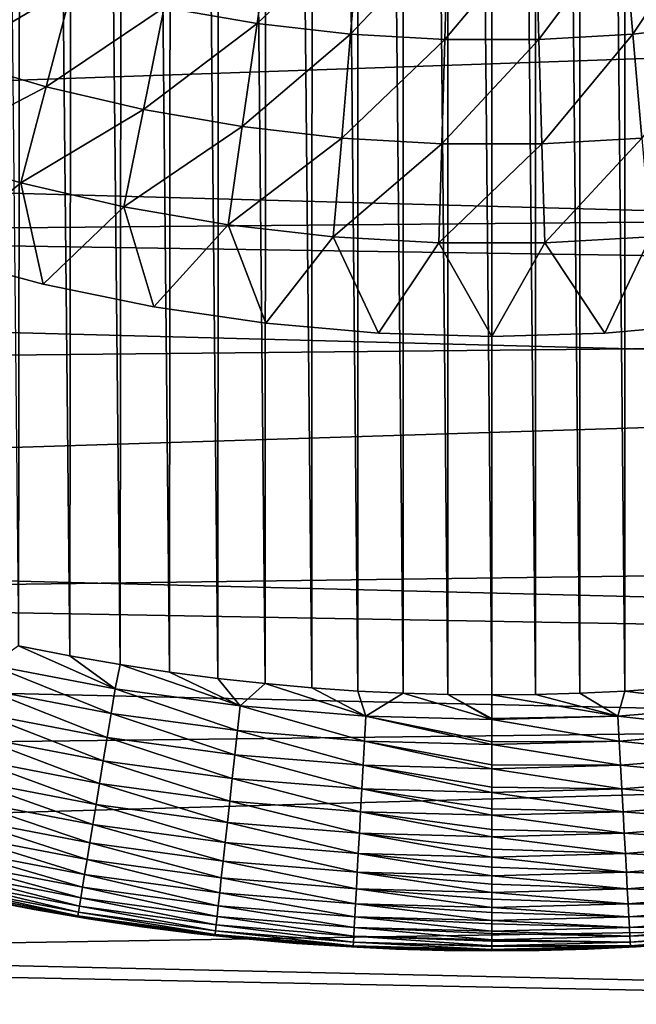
# Model space of a CAD drawing. Header units: millimetres. Extents: x -161 to 161, y -94 to 1149.
# Tile 628 of 656: x 147.88 to 149.08, y -62.65 to -60.73. Entities that reach past the tile are written whole.
import ezdxf

# ---------------------------------------------------------------- set-up
doc = ezdxf.new("R2010")
doc.units = ezdxf.units.MM
doc.header["$LTSCALE"] = 81.481481
for name, color, linetype in [('381', 7, 'CONTINUOUS'), ('383', 7, 'CONTINUOUS'), ('387', 7, 'CONTINUOUS'), ('388', 7, 'CONTINUOUS'), ('389', 7, 'CONTINUOUS'), ('390', 7, 'CONTINUOUS'), ('391', 7, 'CONTINUOUS'), ('393', 7, 'CONTINUOUS'), ('395', 7, 'CONTINUOUS')]:
    doc.layers.add(name, color=color, linetype=linetype)

msp = doc.modelspace()

# ---------------------------------------------------------------- linework, layer by layer
at = {"layer": '381', "color": 7, "linetype": 'CONTINUOUS', "true_color": 0xaaaaaa}
for points in [[(160.3087, -61.0268, -22.0267), (142.0859, -60.4655, -22.1081), (160.3087, -60.4047, -22.1161), (160.3087, -61.0268, -22.0267)], [(142.0355, -61.1901, -22.0002), (142.0859, -60.4655, -22.1081), (160.3087, -61.0268, -22.0267), (142.0355, -61.1901, -22.0002)], [(160.3087, -61.6686, -21.9155), (142.0355, -61.1901, -22.0002), (160.3087, -61.0268, -22.0267), (160.3087, -61.6686, -21.9155)], [(141.974, -61.9124, -21.8682), (142.0355, -61.1901, -22.0002), (160.3087, -61.6686, -21.9155), (141.974, -61.9124, -21.8682)], [(160.3087, -62.3328, -21.7799), (141.974, -61.9124, -21.8682), (160.3087, -61.6686, -21.9155), (160.3087, -62.3328, -21.7799)], [(141.9013, -62.6307, -21.7123), (141.974, -61.9124, -21.8682), (160.3087, -62.3328, -21.7799), (141.9013, -62.6307, -21.7123)], [(160.3087, -63.0188, -21.6174), (141.9013, -62.6307, -21.7123), (160.3087, -62.3328, -21.7799), (160.3087, -63.0188, -21.6174)], [(141.8174, -63.3437, -21.5323), (141.9013, -62.6307, -21.7123), (160.3087, -63.0188, -21.6174), (141.8174, -63.3437, -21.5323)]]:
    msp.add_3dface(points, dxfattribs=at)
at = {"layer": '383', "color": 7, "linetype": 'CONTINUOUS', "true_color": 0xaaaaaa}
for points in [[(141.4033, -60.3731, -20.6442), (141.3535, -61.0744, -20.5376), (156.3174, -60.5572, -20.0917), (141.4033, -60.3731, -20.6442)], [(156.3174, -60.5572, 19.9917), (156.3174, -61.301, 19.8659), (135.3, -60.727, 20.7083), (156.3174, -60.5572, 19.9917)], [(156.3174, -60.5572, -20.0917), (141.3535, -61.0744, -20.5376), (156.3174, -61.3011, -19.9659), (156.3174, -60.5572, -20.0917)], [(135.3, -60.727, 20.7083), (156.3174, -61.301, 19.8659), (135.3, -61.5126, 20.5728), (135.3, -60.727, 20.7083)], [(141.3535, -61.0744, -20.5376), (141.2927, -61.7735, -20.4073), (156.3174, -61.3011, -19.9659), (141.3535, -61.0744, -20.5376)], [(156.3174, -61.301, 19.8659), (156.3174, -62.0397, 19.7125), (135.3, -61.5126, 20.5728), (156.3174, -61.301, 19.8659)], [(156.3174, -61.3011, -19.9659), (141.2927, -61.7735, -20.4073), (156.3174, -62.0398, -19.8125), (156.3174, -61.3011, -19.9659)], [(135.3, -61.5126, 20.5728), (156.3174, -62.0397, 19.7125), (135.3, -62.2925, 20.4075), (135.3, -61.5126, 20.5728)], [(141.2927, -61.7735, -20.4073), (141.2209, -62.4687, -20.2532), (156.3174, -62.0398, -19.8125), (141.2927, -61.7735, -20.4073)], [(156.3174, -62.0397, 19.7125), (156.3174, -62.7723, 19.5316), (135.3, -62.2925, 20.4075), (156.3174, -62.0397, 19.7125)], [(156.3174, -62.0398, -19.8125), (141.2209, -62.4687, -20.2532), (156.3174, -62.7723, -19.6316), (156.3174, -62.0398, -19.8125)], [(135.3, -62.2925, 20.4075), (156.3174, -62.7723, 19.5316), (135.3, -63.0656, 20.2127), (135.3, -62.2925, 20.4075)], [(141.2209, -62.4687, -20.2532), (141.138, -63.1584, -20.0755), (156.3174, -62.7723, -19.6316), (141.2209, -62.4687, -20.2532)]]:
    msp.add_3dface(points, dxfattribs=at)
at = {"layer": '387', "color": 7, "linetype": 'CONTINUOUS', "true_color": 0xaaaaaa}
for points in [[(148.4513, -53.0635, 61.95), (148.5385, -62.0426, 61.95), (148.5404, -53.0573, 61.95), (148.4513, -53.0635, 61.95)], [(148.5385, -62.0426, 61.95), (148.6271, -62.047, 61.95), (148.5404, -53.0573, 61.95), (148.5385, -62.0426, 61.95)], [(148.5404, -53.0573, 61.95), (148.6271, -62.047, 61.95), (148.6281, -53.053, 61.95), (148.5404, -53.0573, 61.95)], [(148.6271, -62.047, 61.95), (148.7143, -62.0495, 61.95), (148.6281, -53.053, 61.95), (148.6271, -62.047, 61.95)], [(148.6281, -53.053, 61.95), (148.7143, -62.0495, 61.95), (148.7147, -53.0505, 61.95), (148.6281, -53.053, 61.95)], [(148.7143, -62.0495, 61.95), (148.8, -62.05, 61.95), (148.7147, -53.0505, 61.95), (148.7143, -62.0495, 61.95)], [(148.8, -62.05, 61.95), (148.8, -53.05, 61.95), (148.7147, -53.0505, 61.95), (148.8, -62.05, 61.95)], [(148.8857, -53.0505, 61.95), (148.8, -53.05, 61.95), (148.8853, -62.0495, 61.95), (148.8857, -53.0505, 61.95)], [(148.8853, -62.0495, 61.95), (148.8, -53.05, 61.95), (148.8, -62.05, 61.95), (148.8853, -62.0495, 61.95)], [(148.9719, -62.047, 61.95), (148.8857, -53.0505, 61.95), (148.8853, -62.0495, 61.95), (148.9719, -62.047, 61.95)], [(148.9729, -53.053, 61.95), (148.8857, -53.0505, 61.95), (148.9719, -62.047, 61.95), (148.9729, -53.053, 61.95)], [(149.0596, -62.0427, 61.95), (148.9729, -53.053, 61.95), (148.9719, -62.047, 61.95), (149.0596, -62.0427, 61.95)], [(149.0615, -53.0574, 61.95), (148.9729, -53.053, 61.95), (149.0596, -62.0427, 61.95), (149.0615, -53.0574, 61.95)], [(149.1487, -62.0365, 61.95), (149.0615, -53.0574, 61.95), (149.0596, -62.0427, 61.95), (149.1487, -62.0365, 61.95)], [(149.1515, -53.0638, 61.95), (149.0615, -53.0574, 61.95), (149.1487, -62.0365, 61.95), (149.1515, -53.0638, 61.95)], [(148.2702, -53.0812, 61.95), (148.3573, -62.0281, 61.95), (148.3613, -53.0715, 61.95), (148.2702, -53.0812, 61.95)], [(148.3573, -62.0281, 61.95), (148.4485, -62.0362, 61.95), (148.3613, -53.0715, 61.95), (148.3573, -62.0281, 61.95)], [(148.3613, -53.0715, 61.95), (148.4485, -62.0362, 61.95), (148.4513, -53.0635, 61.95), (148.3613, -53.0715, 61.95)], [(148.4485, -62.0362, 61.95), (148.5385, -62.0426, 61.95), (148.4513, -53.0635, 61.95), (148.4485, -62.0362, 61.95)], [(148.0826, -53.1076, 61.95), (148.1705, -62.0059, 61.95), (148.1774, -53.0931, 61.95), (148.0826, -53.1076, 61.95)], [(148.1705, -62.0059, 61.95), (148.2647, -62.0182, 61.95), (148.1774, -53.0931, 61.95), (148.1705, -62.0059, 61.95)], [(148.1774, -53.0931, 61.95), (148.2647, -62.0182, 61.95), (148.2702, -53.0812, 61.95), (148.1774, -53.0931, 61.95)], [(148.2647, -62.0182, 61.95), (148.3573, -62.0281, 61.95), (148.2702, -53.0812, 61.95), (148.2647, -62.0182, 61.95)], [(147.9859, -53.1243, 61.95), (148.0741, -61.991, 61.95), (148.0826, -53.1076, 61.95), (147.9859, -53.1243, 61.95)], [(148.0741, -61.991, 61.95), (148.1705, -62.0059, 61.95), (148.0826, -53.1076, 61.95), (148.0741, -61.991, 61.95)], [(147.8873, -53.1434, 61.95), (147.9759, -61.9738, 61.95), (147.9859, -53.1243, 61.95), (147.8873, -53.1434, 61.95)], [(147.9759, -61.9738, 61.95), (148.0741, -61.991, 61.95), (147.9859, -53.1243, 61.95), (147.9759, -61.9738, 61.95)], [(147.7868, -53.1653, 61.95), (147.8758, -61.9542, 61.95), (147.8873, -53.1434, 61.95), (147.7868, -53.1653, 61.95)], [(147.8758, -61.9542, 61.95), (147.9759, -61.9738, 61.95), (147.8873, -53.1434, 61.95), (147.8758, -61.9542, 61.95)]]:
    msp.add_3dface(points, dxfattribs=at)
at = {"layer": '388', "color": 7, "linetype": 'CONTINUOUS', "true_color": 0xaaaaaa}
for points in [[(149.3261, -62.5222, 22.0332), (149.082, -62.542, 61.45), (149.0633, -62.5431, 22.0274), (149.3261, -62.5222, 22.0332)], [(149.1788, -62.5356, 61.45), (149.082, -62.542, 61.45), (149.3261, -62.5222, 22.0332), (149.1788, -62.5356, 61.45)], [(149.082, -62.542, 61.45), (148.9866, -62.5465, 61.45), (149.0633, -62.5431, 22.0274), (149.082, -62.542, 61.45)], [(148.8926, -62.5491, 61.45), (148.8, -62.55, 61.45), (149.0633, -62.5431, 22.0274), (148.8926, -62.5491, 61.45)], [(149.0633, -62.5431, 22.0274), (148.8, -62.55, 61.45), (148.8, -62.55, 22.0252), (149.0633, -62.5431, 22.0274)], [(148.9866, -62.5465, 61.45), (148.8926, -62.5491, 61.45), (149.0633, -62.5431, 22.0274), (148.9866, -62.5465, 61.45)]]:
    msp.add_3dface(points, dxfattribs=at)
at = {"layer": '389', "color": 7, "linetype": 'CONTINUOUS', "true_color": 0xaaaaaa}
for points in [[(148.0123, -62.4876, 22.0424), (147.7976, -62.4485, 61.45), (147.7527, -62.4391, 22.0551), (148.0123, -62.4876, 22.0424)], [(147.9059, -62.4694, 61.45), (147.7976, -62.4485, 61.45), (148.0123, -62.4876, 22.0424), (147.9059, -62.4694, 61.45)], [(148.0123, -62.4876, 61.45), (147.9059, -62.4694, 61.45), (148.0123, -62.4876, 22.0424), (148.0123, -62.4876, 61.45)], [(148.1167, -62.5031, 61.45), (148.0123, -62.4876, 61.45), (148.2739, -62.5222, 22.0332), (148.1167, -62.5031, 61.45)], [(148.2739, -62.5222, 22.0332), (148.0123, -62.4876, 61.45), (148.0123, -62.4876, 22.0424), (148.2739, -62.5222, 22.0332)], [(148.2189, -62.5161, 61.45), (148.1167, -62.5031, 61.45), (148.2739, -62.5222, 22.0332), (148.2189, -62.5161, 61.45)], [(148.3192, -62.5268, 61.45), (148.2189, -62.5161, 61.45), (148.2739, -62.5222, 22.0332), (148.3192, -62.5268, 61.45)], [(148.5367, -62.5431, 22.0274), (148.3192, -62.5268, 61.45), (148.2739, -62.5222, 22.0332), (148.5367, -62.5431, 22.0274)], [(148.4183, -62.5354, 61.45), (148.3192, -62.5268, 61.45), (148.5367, -62.5431, 22.0274), (148.4183, -62.5354, 61.45)], [(148.5161, -62.5419, 61.45), (148.4183, -62.5354, 61.45), (148.5367, -62.5431, 22.0274), (148.5161, -62.5419, 61.45)], [(148.6123, -62.5465, 61.45), (148.5161, -62.5419, 61.45), (148.5367, -62.5431, 22.0274), (148.6123, -62.5465, 61.45)], [(148.8, -62.55, 22.0252), (148.6123, -62.5465, 61.45), (148.5367, -62.5431, 22.0274), (148.8, -62.55, 22.0252)], [(148.6123, -62.5465, 61.45), (148.8, -62.55, 22.0252), (148.707, -62.5491, 61.45), (148.6123, -62.5465, 61.45)], [(148.8, -62.55, 22.0252), (148.8, -62.55, 61.45), (148.707, -62.5491, 61.45), (148.8, -62.55, 22.0252)]]:
    msp.add_3dface(points, dxfattribs=at)
at = {"layer": '390', "color": 7, "linetype": 'CONTINUOUS', "true_color": 0xaaaaaa}
for points in [[(149.1487, -62.0365, 61.95), (149.0596, -62.0427, 61.95), (149.2918, -62.0716, 61.9477), (149.1487, -62.0365, 61.95)], [(148.8853, -62.0495, 61.95), (148.8, -62.05, 61.95), (149.0462, -62.0916, 61.9477), (148.8853, -62.0495, 61.95)], [(149.0462, -62.0916, 61.9477), (148.8, -62.05, 61.95), (148.8, -62.0961, 61.9479), (149.0462, -62.0916, 61.9477)], [(148.9719, -62.047, 61.95), (148.8853, -62.0495, 61.95), (149.0462, -62.0916, 61.9477), (148.9719, -62.047, 61.95)], [(149.0596, -62.0427, 61.95), (148.9719, -62.047, 61.95), (149.0462, -62.0916, 61.9477), (149.0596, -62.0427, 61.95)], [(149.2918, -62.0716, 61.9477), (149.0596, -62.0427, 61.95), (149.0462, -62.0916, 61.9477), (149.2918, -62.0716, 61.9477)], [(149.2918, -62.0716, 61.9477), (149.0462, -62.0916, 61.9477), (149.297, -62.1199, 61.9405), (149.2918, -62.0716, 61.9477)], [(148.8, -62.0983, 61.9477), (149.0462, -62.0916, 61.9477), (148.8, -62.0961, 61.9479), (148.8, -62.0983, 61.9477)], [(149.0462, -62.0916, 61.9477), (148.8, -62.0983, 61.9477), (149.0489, -62.1402, 61.9405), (149.0462, -62.0916, 61.9477)], [(149.0489, -62.1402, 61.9405), (148.8, -62.0983, 61.9477), (148.8, -62.1419, 61.9415), (149.0489, -62.1402, 61.9405)], [(149.297, -62.1199, 61.9405), (149.0462, -62.0916, 61.9477), (149.0489, -62.1402, 61.9405), (149.297, -62.1199, 61.9405)], [(149.297, -62.1199, 61.9405), (149.0489, -62.1402, 61.9405), (149.3022, -62.1673, 61.9286), (149.297, -62.1199, 61.9405)], [(148.8, -62.1469, 61.9405), (149.0489, -62.1402, 61.9405), (148.8, -62.1419, 61.9415), (148.8, -62.1469, 61.9405)], [(149.0489, -62.1402, 61.9405), (148.8, -62.1469, 61.9405), (149.0515, -62.1877, 61.9286), (149.0489, -62.1402, 61.9405)], [(149.0515, -62.1877, 61.9286), (148.8, -62.1469, 61.9405), (148.8, -62.1868, 61.9309), (149.0515, -62.1877, 61.9286)], [(149.3022, -62.1673, 61.9286), (149.0489, -62.1402, 61.9405), (149.0515, -62.1877, 61.9286), (149.3022, -62.1673, 61.9286)], [(149.3022, -62.1673, 61.9286), (149.0515, -62.1877, 61.9286), (149.3072, -62.2133, 61.9122), (149.3022, -62.1673, 61.9286)], [(148.8, -62.1946, 61.9286), (149.0515, -62.1877, 61.9286), (148.8, -62.1868, 61.9309), (148.8, -62.1946, 61.9286)], [(149.0515, -62.1877, 61.9286), (148.8, -62.1946, 61.9286), (149.054, -62.2339, 61.9122), (149.0515, -62.1877, 61.9286)], [(149.054, -62.2339, 61.9122), (148.8, -62.1946, 61.9286), (148.8, -62.2306, 61.9162), (149.054, -62.2339, 61.9122)], [(149.3072, -62.2133, 61.9122), (149.0515, -62.1877, 61.9286), (149.054, -62.2339, 61.9122), (149.3072, -62.2133, 61.9122)], [(149.3072, -62.2133, 61.9122), (149.054, -62.2339, 61.9122), (149.312, -62.2575, 61.8912), (149.3072, -62.2133, 61.9122)], [(148.8, -62.2408, 61.9122), (149.054, -62.2339, 61.9122), (148.8, -62.2306, 61.9162), (148.8, -62.2408, 61.9122)], [(149.054, -62.2339, 61.9122), (148.8, -62.2408, 61.9122), (149.0564, -62.2783, 61.8912), (149.054, -62.2339, 61.9122)], [(149.312, -62.2575, 61.8912), (149.054, -62.2339, 61.9122), (149.0564, -62.2783, 61.8912), (149.312, -62.2575, 61.8912)], [(149.0564, -62.2783, 61.8912), (148.8, -62.2408, 61.9122), (148.8, -62.2729, 61.8976), (149.0564, -62.2783, 61.8912)], [(148.8, -62.2852, 61.8912), (149.0564, -62.2783, 61.8912), (148.8, -62.2729, 61.8976), (148.8, -62.2852, 61.8912)], [(149.312, -62.2575, 61.8912), (149.0564, -62.2783, 61.8912), (149.3165, -62.2994, 61.866), (149.312, -62.2575, 61.8912)], [(149.0564, -62.2783, 61.8912), (148.8, -62.2852, 61.8912), (149.0586, -62.3204, 61.866), (149.0564, -62.2783, 61.8912)], [(149.0586, -62.3204, 61.866), (148.8, -62.2852, 61.8912), (148.8, -62.3132, 61.8751), (149.0586, -62.3204, 61.866)], [(149.3165, -62.2994, 61.866), (149.0564, -62.2783, 61.8912), (149.0586, -62.3204, 61.866), (149.3165, -62.2994, 61.866)], [(149.3165, -62.2994, 61.866), (149.0586, -62.3204, 61.866), (149.3208, -62.3386, 61.8368), (149.3165, -62.2994, 61.866)], [(148.8, -62.3274, 61.866), (149.0586, -62.3204, 61.866), (148.8, -62.3132, 61.8751), (148.8, -62.3274, 61.866)], [(149.0586, -62.3204, 61.866), (148.8, -62.3274, 61.866), (149.0608, -62.3598, 61.8368), (149.0586, -62.3204, 61.866)], [(149.0608, -62.3598, 61.8368), (148.8, -62.3274, 61.866), (148.8, -62.3513, 61.849), (149.0608, -62.3598, 61.8368)], [(149.3208, -62.3386, 61.8368), (149.0586, -62.3204, 61.866), (149.0608, -62.3598, 61.8368), (149.3208, -62.3386, 61.8368)], [(149.3208, -62.3386, 61.8368), (149.0608, -62.3598, 61.8368), (149.3247, -62.3749, 61.8038), (149.3208, -62.3386, 61.8368)], [(148.8, -62.3669, 61.8368), (149.0608, -62.3598, 61.8368), (148.8, -62.3513, 61.849), (148.8, -62.3669, 61.8368)], [(149.0608, -62.3598, 61.8368), (148.8, -62.3669, 61.8368), (149.0628, -62.3962, 61.8038), (149.0608, -62.3598, 61.8368)], [(149.0628, -62.3962, 61.8038), (148.8, -62.3669, 61.8368), (148.8, -62.3868, 61.8195), (149.0628, -62.3962, 61.8038)], [(149.3247, -62.3749, 61.8038), (149.0608, -62.3598, 61.8368), (149.0628, -62.3962, 61.8038), (149.3247, -62.3749, 61.8038)], [(148.8, -62.4033, 61.8038), (149.0628, -62.3962, 61.8038), (148.8, -62.3868, 61.8195), (148.8, -62.4033, 61.8038)], [(149.3247, -62.3749, 61.8038), (149.0628, -62.3962, 61.8038), (149.3283, -62.4077, 61.7674), (149.3247, -62.3749, 61.8038)], [(149.0628, -62.3962, 61.8038), (148.8, -62.4033, 61.8038), (149.0645, -62.4291, 61.7674), (149.0628, -62.3962, 61.8038)], [(149.0645, -62.4291, 61.7674), (148.8, -62.4033, 61.8038), (148.8, -62.4195, 61.7868), (149.0645, -62.4291, 61.7674)], [(149.3283, -62.4077, 61.7674), (149.0628, -62.3962, 61.8038), (149.0645, -62.4291, 61.7674), (149.3283, -62.4077, 61.7674)], [(148.8, -62.4363, 61.7674), (149.0645, -62.4291, 61.7674), (148.8, -62.4195, 61.7868), (148.8, -62.4363, 61.7674)], [(149.3283, -62.4077, 61.7674), (149.0645, -62.4291, 61.7674), (149.3315, -62.4368, 61.728), (149.3283, -62.4077, 61.7674)], [(149.0645, -62.4291, 61.7674), (148.8, -62.4363, 61.7674), (149.0661, -62.4584, 61.728), (149.0645, -62.4291, 61.7674)], [(149.0661, -62.4584, 61.728), (148.8, -62.4363, 61.7674), (148.8, -62.449, 61.7513), (149.0661, -62.4584, 61.728)], [(149.3315, -62.4368, 61.728), (149.0645, -62.4291, 61.7674), (149.0661, -62.4584, 61.728), (149.3315, -62.4368, 61.728)], [(149.3315, -62.4368, 61.728), (149.0661, -62.4584, 61.728), (149.3342, -62.4619, 61.6859), (149.3315, -62.4368, 61.728)], [(148.8, -62.4656, 61.728), (149.0661, -62.4584, 61.728), (148.8, -62.449, 61.7513), (148.8, -62.4656, 61.728)], [(149.0661, -62.4584, 61.728), (148.8, -62.4656, 61.728), (149.0675, -62.4836, 61.6859), (149.0661, -62.4584, 61.728)], [(149.3342, -62.4619, 61.6859), (149.0661, -62.4584, 61.728), (149.0675, -62.4836, 61.6859), (149.3342, -62.4619, 61.6859)], [(149.3342, -62.4619, 61.6859), (149.0675, -62.4836, 61.6859), (149.3365, -62.4828, 61.6415), (149.3342, -62.4619, 61.6859)], [(149.0675, -62.4836, 61.6859), (148.8, -62.4656, 61.728), (148.8, -62.4751, 61.7132), (149.0675, -62.4836, 61.6859)], [(148.8, -62.4909, 61.6859), (149.0675, -62.4836, 61.6859), (148.8, -62.4751, 61.7132), (148.8, -62.4909, 61.6859)], [(149.0675, -62.4836, 61.6859), (148.8, -62.4909, 61.6859), (149.0686, -62.5046, 61.6415), (149.0675, -62.4836, 61.6859)], [(149.3365, -62.4828, 61.6415), (149.0675, -62.4836, 61.6859), (149.0686, -62.5046, 61.6415), (149.3365, -62.4828, 61.6415)], [(149.3365, -62.4828, 61.6415), (149.0686, -62.5046, 61.6415), (149.3383, -62.4993, 61.5952), (149.3365, -62.4828, 61.6415)], [(149.0686, -62.5046, 61.6415), (148.8, -62.4909, 61.6859), (148.8, -62.4976, 61.6729), (149.0686, -62.5046, 61.6415)], [(148.8, -62.5119, 61.6415), (149.0686, -62.5046, 61.6415), (148.8, -62.4976, 61.6729), (148.8, -62.5119, 61.6415)], [(149.3383, -62.4993, 61.5952), (149.0686, -62.5046, 61.6415), (149.0695, -62.5211, 61.5952), (149.3383, -62.4993, 61.5952)], [(149.3383, -62.4993, 61.5952), (149.0695, -62.5211, 61.5952), (149.3396, -62.5111, 61.5476), (149.3383, -62.4993, 61.5952)], [(149.0686, -62.5046, 61.6415), (148.8, -62.5119, 61.6415), (149.0695, -62.5211, 61.5952), (149.0686, -62.5046, 61.6415)], [(149.0695, -62.5211, 61.5952), (148.8, -62.5119, 61.6415), (148.8, -62.5162, 61.6306), (149.0695, -62.5211, 61.5952)], [(148.8, -62.5284, 61.5952), (149.0695, -62.5211, 61.5952), (148.8, -62.5162, 61.6306), (148.8, -62.5284, 61.5952)], [(149.0695, -62.5211, 61.5952), (148.8, -62.5284, 61.5952), (149.0702, -62.5331, 61.5476), (149.0695, -62.5211, 61.5952)], [(149.3396, -62.5111, 61.5476), (149.0695, -62.5211, 61.5952), (149.0702, -62.5331, 61.5476), (149.3396, -62.5111, 61.5476)], [(149.3396, -62.5111, 61.5476), (149.0702, -62.5331, 61.5476), (149.3403, -62.5183, 61.499), (149.3396, -62.5111, 61.5476)], [(149.3403, -62.5183, 61.499), (149.0702, -62.5331, 61.5476), (149.0706, -62.5403, 61.499), (149.3403, -62.5183, 61.499)], [(149.2765, -62.5272, 61.45), (149.3403, -62.5183, 61.499), (149.0706, -62.5403, 61.499), (149.2765, -62.5272, 61.45)], [(149.0702, -62.5331, 61.5476), (148.8, -62.5284, 61.5952), (148.8, -62.5309, 61.5868), (149.0702, -62.5331, 61.5476)], [(148.8, -62.5404, 61.5476), (149.0702, -62.5331, 61.5476), (148.8, -62.5309, 61.5868), (148.8, -62.5404, 61.5476)], [(149.0702, -62.5331, 61.5476), (148.8, -62.5404, 61.5476), (149.0706, -62.5403, 61.499), (149.0702, -62.5331, 61.5476)], [(148.9866, -62.5465, 61.45), (149.0706, -62.5403, 61.499), (148.8, -62.5476, 61.499), (148.9866, -62.5465, 61.45)], [(149.0706, -62.5403, 61.499), (148.8, -62.5404, 61.5476), (148.8, -62.5415, 61.5419), (149.0706, -62.5403, 61.499)], [(148.8, -62.5476, 61.499), (149.0706, -62.5403, 61.499), (148.8, -62.5415, 61.5419), (148.8, -62.5476, 61.499)], [(148.9866, -62.5465, 61.45), (149.082, -62.542, 61.45), (149.0706, -62.5403, 61.499), (148.9866, -62.5465, 61.45)], [(149.1788, -62.5356, 61.45), (149.2765, -62.5272, 61.45), (149.0706, -62.5403, 61.499), (149.1788, -62.5356, 61.45)], [(149.082, -62.542, 61.45), (149.1788, -62.5356, 61.45), (149.0706, -62.5403, 61.499), (149.082, -62.542, 61.45)], [(148.8926, -62.5491, 61.45), (148.9866, -62.5465, 61.45), (148.8, -62.5476, 61.499), (148.8926, -62.5491, 61.45)], [(148.8926, -62.5491, 61.45), (148.8, -62.5476, 61.499), (148.8, -62.5479, 61.4961), (148.8926, -62.5491, 61.45)], [(148.8, -62.55, 61.45), (148.8926, -62.5491, 61.45), (148.8, -62.5479, 61.4961), (148.8, -62.55, 61.45)]]:
    msp.add_3dface(points, dxfattribs=at)
at = {"layer": '391', "color": 7, "linetype": 'CONTINUOUS', "true_color": 0xaaaaaa}
for points in [[(148.0642, -62.0384, 61.9477), (147.8758, -61.9542, 61.95), (147.8223, -61.992, 61.9477), (148.0642, -62.0384, 61.9477)], [(147.9759, -61.9738, 61.95), (147.8758, -61.9542, 61.95), (148.0642, -62.0384, 61.9477), (147.9759, -61.9738, 61.95)], [(148.0741, -61.991, 61.95), (147.9759, -61.9738, 61.95), (148.0642, -62.0384, 61.9477), (148.0741, -61.991, 61.95)], [(148.0563, -62.0863, 61.9405), (147.8223, -61.992, 61.9477), (147.8118, -62.0394, 61.9405), (148.0563, -62.0863, 61.9405)], [(148.0642, -62.0384, 61.9477), (147.8223, -61.992, 61.9477), (148.0563, -62.0863, 61.9405), (148.0642, -62.0384, 61.9477)], [(148.3082, -62.0716, 61.9477), (148.0741, -61.991, 61.95), (148.0642, -62.0384, 61.9477), (148.3082, -62.0716, 61.9477)], [(148.1705, -62.0059, 61.95), (148.0741, -61.991, 61.95), (148.3082, -62.0716, 61.9477), (148.1705, -62.0059, 61.95)], [(148.2647, -62.0182, 61.95), (148.1705, -62.0059, 61.95), (148.3082, -62.0716, 61.9477), (148.2647, -62.0182, 61.95)], [(148.3573, -62.0281, 61.95), (148.2647, -62.0182, 61.95), (148.3082, -62.0716, 61.9477), (148.3573, -62.0281, 61.95)], [(148.0486, -62.1334, 61.9286), (147.8118, -62.0394, 61.9405), (147.8016, -62.086, 61.9286), (148.0486, -62.1334, 61.9286)], [(148.0563, -62.0863, 61.9405), (147.8118, -62.0394, 61.9405), (148.0486, -62.1334, 61.9286), (148.0563, -62.0863, 61.9405)], [(148.303, -62.1199, 61.9405), (148.0642, -62.0384, 61.9477), (148.0563, -62.0863, 61.9405), (148.303, -62.1199, 61.9405)], [(148.3082, -62.0716, 61.9477), (148.0642, -62.0384, 61.9477), (148.303, -62.1199, 61.9405), (148.3082, -62.0716, 61.9477)], [(148.5538, -62.0916, 61.9477), (148.3573, -62.0281, 61.95), (148.3082, -62.0716, 61.9477), (148.5538, -62.0916, 61.9477)], [(148.4485, -62.0362, 61.95), (148.3573, -62.0281, 61.95), (148.5538, -62.0916, 61.9477), (148.4485, -62.0362, 61.95)], [(148.5385, -62.0426, 61.95), (148.4485, -62.0362, 61.95), (148.5538, -62.0916, 61.9477), (148.5385, -62.0426, 61.95)], [(148.6271, -62.047, 61.95), (148.5385, -62.0426, 61.95), (148.5538, -62.0916, 61.9477), (148.6271, -62.047, 61.95)], [(148.8, -62.0983, 61.9477), (148.6271, -62.047, 61.95), (148.5538, -62.0916, 61.9477), (148.8, -62.0983, 61.9477)], [(148.7143, -62.0495, 61.95), (148.6271, -62.047, 61.95), (148.8, -62.0983, 61.9477), (148.7143, -62.0495, 61.95)], [(148.8, -62.05, 61.95), (148.7143, -62.0495, 61.95), (148.8, -62.0961, 61.9479), (148.8, -62.05, 61.95)], [(148.7143, -62.0495, 61.95), (148.8, -62.0983, 61.9477), (148.8, -62.0961, 61.9479), (148.7143, -62.0495, 61.95)], [(148.5511, -62.1402, 61.9405), (148.3082, -62.0716, 61.9477), (148.303, -62.1199, 61.9405), (148.5511, -62.1402, 61.9405)], [(148.5538, -62.0916, 61.9477), (148.3082, -62.0716, 61.9477), (148.5511, -62.1402, 61.9405), (148.5538, -62.0916, 61.9477)], [(148.0411, -62.179, 61.9122), (147.8016, -62.086, 61.9286), (147.7916, -62.1312, 61.9122), (148.0411, -62.179, 61.9122)], [(148.0486, -62.1334, 61.9286), (147.8016, -62.086, 61.9286), (148.0411, -62.179, 61.9122), (148.0486, -62.1334, 61.9286)], [(148.2978, -62.1673, 61.9286), (148.0563, -62.0863, 61.9405), (148.0486, -62.1334, 61.9286), (148.2978, -62.1673, 61.9286)], [(148.303, -62.1199, 61.9405), (148.0563, -62.0863, 61.9405), (148.2978, -62.1673, 61.9286), (148.303, -62.1199, 61.9405)], [(148.8, -62.1469, 61.9405), (148.5538, -62.0916, 61.9477), (148.5511, -62.1402, 61.9405), (148.8, -62.1469, 61.9405)], [(148.8, -62.1419, 61.9415), (148.8, -62.0983, 61.9477), (148.5538, -62.0916, 61.9477), (148.8, -62.1419, 61.9415)], [(148.8, -62.1469, 61.9405), (148.8, -62.1419, 61.9415), (148.5538, -62.0916, 61.9477), (148.8, -62.1469, 61.9405)], [(148.0339, -62.2229, 61.8912), (147.7916, -62.1312, 61.9122), (147.7821, -62.1745, 61.8912), (148.0339, -62.2229, 61.8912)], [(148.0411, -62.179, 61.9122), (147.7916, -62.1312, 61.9122), (148.0339, -62.2229, 61.8912), (148.0411, -62.179, 61.9122)], [(148.2928, -62.2133, 61.9122), (148.0486, -62.1334, 61.9286), (148.0411, -62.179, 61.9122), (148.2928, -62.2133, 61.9122)], [(148.2978, -62.1673, 61.9286), (148.0486, -62.1334, 61.9286), (148.2928, -62.2133, 61.9122), (148.2978, -62.1673, 61.9286)], [(148.5485, -62.1877, 61.9286), (148.303, -62.1199, 61.9405), (148.2978, -62.1673, 61.9286), (148.5485, -62.1877, 61.9286)], [(148.5511, -62.1402, 61.9405), (148.303, -62.1199, 61.9405), (148.5485, -62.1877, 61.9286), (148.5511, -62.1402, 61.9405)], [(148.8, -62.1946, 61.9286), (148.5511, -62.1402, 61.9405), (148.5485, -62.1877, 61.9286), (148.8, -62.1946, 61.9286)], [(148.8, -62.1868, 61.9309), (148.8, -62.1469, 61.9405), (148.5511, -62.1402, 61.9405), (148.8, -62.1868, 61.9309)], [(148.8, -62.1946, 61.9286), (148.8, -62.1868, 61.9309), (148.5511, -62.1402, 61.9405), (148.8, -62.1946, 61.9286)], [(148.0271, -62.2645, 61.866), (147.7821, -62.1745, 61.8912), (147.773, -62.2157, 61.866), (148.0271, -62.2645, 61.866)], [(148.0339, -62.2229, 61.8912), (147.7821, -62.1745, 61.8912), (148.0271, -62.2645, 61.866), (148.0339, -62.2229, 61.8912)], [(148.546, -62.2339, 61.9122), (148.2978, -62.1673, 61.9286), (148.2928, -62.2133, 61.9122), (148.546, -62.2339, 61.9122)], [(148.5485, -62.1877, 61.9286), (148.2978, -62.1673, 61.9286), (148.546, -62.2339, 61.9122), (148.5485, -62.1877, 61.9286)], [(148.288, -62.2575, 61.8912), (148.0411, -62.179, 61.9122), (148.0339, -62.2229, 61.8912), (148.288, -62.2575, 61.8912)], [(148.2928, -62.2133, 61.9122), (148.0411, -62.179, 61.9122), (148.288, -62.2575, 61.8912), (148.2928, -62.2133, 61.9122)], [(148.8, -62.2408, 61.9122), (148.5485, -62.1877, 61.9286), (148.546, -62.2339, 61.9122), (148.8, -62.2408, 61.9122)], [(148.8, -62.2306, 61.9162), (148.8, -62.1946, 61.9286), (148.5485, -62.1877, 61.9286), (148.8, -62.2306, 61.9162)], [(148.8, -62.2408, 61.9122), (148.8, -62.2306, 61.9162), (148.5485, -62.1877, 61.9286), (148.8, -62.2408, 61.9122)], [(148.5436, -62.2783, 61.8912), (148.2928, -62.2133, 61.9122), (148.288, -62.2575, 61.8912), (148.5436, -62.2783, 61.8912)], [(148.546, -62.2339, 61.9122), (148.2928, -62.2133, 61.9122), (148.5436, -62.2783, 61.8912), (148.546, -62.2339, 61.9122)], [(148.0207, -62.3034, 61.8368), (147.773, -62.2157, 61.866), (147.7645, -62.2543, 61.8368), (148.0207, -62.3034, 61.8368)], [(148.0271, -62.2645, 61.866), (147.773, -62.2157, 61.866), (148.0207, -62.3034, 61.8368), (148.0271, -62.2645, 61.866)], [(148.2835, -62.2994, 61.866), (148.0339, -62.2229, 61.8912), (148.0271, -62.2645, 61.866), (148.2835, -62.2994, 61.866)], [(148.288, -62.2575, 61.8912), (148.0339, -62.2229, 61.8912), (148.2835, -62.2994, 61.866), (148.288, -62.2575, 61.8912)], [(148.8, -62.2852, 61.8912), (148.546, -62.2339, 61.9122), (148.5436, -62.2783, 61.8912), (148.8, -62.2852, 61.8912)], [(148.8, -62.2729, 61.8976), (148.8, -62.2408, 61.9122), (148.546, -62.2339, 61.9122), (148.8, -62.2729, 61.8976)], [(148.8, -62.2852, 61.8912), (148.8, -62.2729, 61.8976), (148.546, -62.2339, 61.9122), (148.8, -62.2852, 61.8912)], [(148.0148, -62.3394, 61.8038), (147.7645, -62.2543, 61.8368), (147.7567, -62.2898, 61.8038), (148.0148, -62.3394, 61.8038)], [(148.0207, -62.3034, 61.8368), (147.7645, -62.2543, 61.8368), (148.0148, -62.3394, 61.8038), (148.0207, -62.3034, 61.8368)], [(148.2792, -62.3386, 61.8368), (148.0271, -62.2645, 61.866), (148.0207, -62.3034, 61.8368), (148.2792, -62.3386, 61.8368)], [(148.2835, -62.2994, 61.866), (148.0271, -62.2645, 61.866), (148.2792, -62.3386, 61.8368), (148.2835, -62.2994, 61.866)], [(148.5414, -62.3204, 61.866), (148.288, -62.2575, 61.8912), (148.2835, -62.2994, 61.866), (148.5414, -62.3204, 61.866)], [(148.5436, -62.2783, 61.8912), (148.288, -62.2575, 61.8912), (148.5414, -62.3204, 61.866), (148.5436, -62.2783, 61.8912)], [(148.0095, -62.3719, 61.7674), (147.7567, -62.2898, 61.8038), (147.7496, -62.3221, 61.7674), (148.0095, -62.3719, 61.7674)], [(148.0148, -62.3394, 61.8038), (147.7567, -62.2898, 61.8038), (148.0095, -62.3719, 61.7674), (148.0148, -62.3394, 61.8038)], [(148.8, -62.3274, 61.866), (148.5436, -62.2783, 61.8912), (148.5414, -62.3204, 61.866), (148.8, -62.3274, 61.866)], [(148.8, -62.3132, 61.8751), (148.8, -62.2852, 61.8912), (148.5436, -62.2783, 61.8912), (148.8, -62.3132, 61.8751)], [(148.8, -62.3274, 61.866), (148.8, -62.3132, 61.8751), (148.5436, -62.2783, 61.8912), (148.8, -62.3274, 61.866)], [(148.2753, -62.3749, 61.8038), (148.0207, -62.3034, 61.8368), (148.0148, -62.3394, 61.8038), (148.2753, -62.3749, 61.8038)], [(148.2792, -62.3386, 61.8368), (148.0207, -62.3034, 61.8368), (148.2753, -62.3749, 61.8038), (148.2792, -62.3386, 61.8368)], [(148.5392, -62.3598, 61.8368), (148.2835, -62.2994, 61.866), (148.2792, -62.3386, 61.8368), (148.5392, -62.3598, 61.8368)], [(148.5414, -62.3204, 61.866), (148.2835, -62.2994, 61.866), (148.5392, -62.3598, 61.8368), (148.5414, -62.3204, 61.866)], [(148.0047, -62.4008, 61.728), (147.7496, -62.3221, 61.7674), (147.7433, -62.3507, 61.728), (148.0047, -62.4008, 61.728)], [(148.0095, -62.3719, 61.7674), (147.7496, -62.3221, 61.7674), (148.0047, -62.4008, 61.728), (148.0095, -62.3719, 61.7674)], [(148.8, -62.3669, 61.8368), (148.5414, -62.3204, 61.866), (148.5392, -62.3598, 61.8368), (148.8, -62.3669, 61.8368)], [(148.8, -62.3513, 61.849), (148.8, -62.3274, 61.866), (148.5414, -62.3204, 61.866), (148.8, -62.3513, 61.849)], [(148.8, -62.3669, 61.8368), (148.8, -62.3513, 61.849), (148.5414, -62.3204, 61.866), (148.8, -62.3669, 61.8368)], [(148.2717, -62.4077, 61.7674), (148.0148, -62.3394, 61.8038), (148.0095, -62.3719, 61.7674), (148.2717, -62.4077, 61.7674)], [(148.2753, -62.3749, 61.8038), (148.0148, -62.3394, 61.8038), (148.2717, -62.4077, 61.7674), (148.2753, -62.3749, 61.8038)], [(148.5372, -62.3962, 61.8038), (148.2792, -62.3386, 61.8368), (148.2753, -62.3749, 61.8038), (148.5372, -62.3962, 61.8038)], [(148.5392, -62.3598, 61.8368), (148.2792, -62.3386, 61.8368), (148.5372, -62.3962, 61.8038), (148.5392, -62.3598, 61.8368)], [(148.0007, -62.4258, 61.6859), (147.7433, -62.3507, 61.728), (147.7379, -62.3753, 61.6859), (148.0007, -62.4258, 61.6859)], [(148.0047, -62.4008, 61.728), (147.7433, -62.3507, 61.728), (148.0007, -62.4258, 61.6859), (148.0047, -62.4008, 61.728)], [(148.8, -62.4033, 61.8038), (148.5392, -62.3598, 61.8368), (148.5372, -62.3962, 61.8038), (148.8, -62.4033, 61.8038)], [(148.8, -62.3868, 61.8195), (148.8, -62.3669, 61.8368), (148.5392, -62.3598, 61.8368), (148.8, -62.3868, 61.8195)], [(148.8, -62.4033, 61.8038), (148.8, -62.3868, 61.8195), (148.5392, -62.3598, 61.8368), (148.8, -62.4033, 61.8038)], [(147.9973, -62.4465, 61.6415), (147.7379, -62.3753, 61.6859), (147.7333, -62.3959, 61.6415), (147.9973, -62.4465, 61.6415)], [(148.0007, -62.4258, 61.6859), (147.7379, -62.3753, 61.6859), (147.9973, -62.4465, 61.6415), (148.0007, -62.4258, 61.6859)], [(148.2685, -62.4368, 61.728), (148.0095, -62.3719, 61.7674), (148.0047, -62.4008, 61.728), (148.2685, -62.4368, 61.728)], [(148.2717, -62.4077, 61.7674), (148.0095, -62.3719, 61.7674), (148.2685, -62.4368, 61.728), (148.2717, -62.4077, 61.7674)], [(148.5355, -62.4291, 61.7674), (148.2753, -62.3749, 61.8038), (148.2717, -62.4077, 61.7674), (148.5355, -62.4291, 61.7674)], [(148.5372, -62.3962, 61.8038), (148.2753, -62.3749, 61.8038), (148.5355, -62.4291, 61.7674), (148.5372, -62.3962, 61.8038)], [(147.9946, -62.4629, 61.5952), (147.7333, -62.3959, 61.6415), (147.7298, -62.412, 61.5952), (147.9946, -62.4629, 61.5952)], [(147.9973, -62.4465, 61.6415), (147.7333, -62.3959, 61.6415), (147.9946, -62.4629, 61.5952), (147.9973, -62.4465, 61.6415)], [(148.2658, -62.4619, 61.6859), (148.0047, -62.4008, 61.728), (148.0007, -62.4258, 61.6859), (148.2658, -62.4619, 61.6859)], [(148.2685, -62.4368, 61.728), (148.0047, -62.4008, 61.728), (148.2658, -62.4619, 61.6859), (148.2685, -62.4368, 61.728)], [(148.8, -62.4363, 61.7674), (148.5372, -62.3962, 61.8038), (148.5355, -62.4291, 61.7674), (148.8, -62.4363, 61.7674)], [(148.8, -62.4195, 61.7868), (148.8, -62.4033, 61.8038), (148.5372, -62.3962, 61.8038), (148.8, -62.4195, 61.7868)], [(148.8, -62.4363, 61.7674), (148.8, -62.4195, 61.7868), (148.5372, -62.3962, 61.8038), (148.8, -62.4363, 61.7674)], [(147.9915, -62.4818, 61.499), (147.7272, -62.4237, 61.5476), (147.7257, -62.4308, 61.499), (147.9915, -62.4818, 61.499)], [(147.9926, -62.4746, 61.5476), (147.7298, -62.412, 61.5952), (147.7272, -62.4237, 61.5476), (147.9926, -62.4746, 61.5476)], [(147.9926, -62.4746, 61.5476), (147.7272, -62.4237, 61.5476), (147.9915, -62.4818, 61.499), (147.9926, -62.4746, 61.5476)], [(147.9946, -62.4629, 61.5952), (147.7298, -62.412, 61.5952), (147.9926, -62.4746, 61.5476), (147.9946, -62.4629, 61.5952)], [(148.2635, -62.4828, 61.6415), (148.0007, -62.4258, 61.6859), (147.9973, -62.4465, 61.6415), (148.2635, -62.4828, 61.6415)], [(148.2658, -62.4619, 61.6859), (148.0007, -62.4258, 61.6859), (148.2635, -62.4828, 61.6415), (148.2658, -62.4619, 61.6859)], [(148.5339, -62.4584, 61.728), (148.2717, -62.4077, 61.7674), (148.2685, -62.4368, 61.728), (148.5339, -62.4584, 61.728)], [(148.5355, -62.4291, 61.7674), (148.2717, -62.4077, 61.7674), (148.5339, -62.4584, 61.728), (148.5355, -62.4291, 61.7674)], [(147.7976, -62.4485, 61.45), (147.9059, -62.4694, 61.45), (147.7257, -62.4308, 61.499), (147.7976, -62.4485, 61.45)], [(147.9059, -62.4694, 61.45), (147.9915, -62.4818, 61.499), (147.7257, -62.4308, 61.499), (147.9059, -62.4694, 61.45)], [(148.5325, -62.4836, 61.6859), (148.2685, -62.4368, 61.728), (148.2658, -62.4619, 61.6859), (148.5325, -62.4836, 61.6859)], [(148.5339, -62.4584, 61.728), (148.2685, -62.4368, 61.728), (148.5325, -62.4836, 61.6859), (148.5339, -62.4584, 61.728)], [(148.8, -62.4656, 61.728), (148.5355, -62.4291, 61.7674), (148.5339, -62.4584, 61.728), (148.8, -62.4656, 61.728)], [(148.8, -62.449, 61.7513), (148.8, -62.4363, 61.7674), (148.5355, -62.4291, 61.7674), (148.8, -62.449, 61.7513)], [(148.8, -62.4656, 61.728), (148.8, -62.449, 61.7513), (148.5355, -62.4291, 61.7674), (148.8, -62.4656, 61.728)], [(148.2604, -62.5111, 61.5476), (147.9946, -62.4629, 61.5952), (147.9926, -62.4746, 61.5476), (148.2604, -62.5111, 61.5476)], [(148.2617, -62.4993, 61.5952), (147.9973, -62.4465, 61.6415), (147.9946, -62.4629, 61.5952), (148.2617, -62.4993, 61.5952)], [(148.2617, -62.4993, 61.5952), (147.9946, -62.4629, 61.5952), (148.2604, -62.5111, 61.5476), (148.2617, -62.4993, 61.5952)], [(148.2635, -62.4828, 61.6415), (147.9973, -62.4465, 61.6415), (148.2617, -62.4993, 61.5952), (148.2635, -62.4828, 61.6415)], [(148.5314, -62.5046, 61.6415), (148.2658, -62.4619, 61.6859), (148.2635, -62.4828, 61.6415), (148.5314, -62.5046, 61.6415)], [(148.5325, -62.4836, 61.6859), (148.2658, -62.4619, 61.6859), (148.5314, -62.5046, 61.6415), (148.5325, -62.4836, 61.6859)], [(148.8, -62.4909, 61.6859), (148.5339, -62.4584, 61.728), (148.5325, -62.4836, 61.6859), (148.8, -62.4909, 61.6859)], [(148.8, -62.4751, 61.7132), (148.8, -62.4656, 61.728), (148.5339, -62.4584, 61.728), (148.8, -62.4751, 61.7132)], [(148.8, -62.4909, 61.6859), (148.8, -62.4751, 61.7132), (148.5339, -62.4584, 61.728), (148.8, -62.4909, 61.6859)], [(147.9059, -62.4694, 61.45), (148.0123, -62.4876, 61.45), (147.9915, -62.4818, 61.499), (147.9059, -62.4694, 61.45)], [(148.2597, -62.5183, 61.499), (147.9926, -62.4746, 61.5476), (147.9915, -62.4818, 61.499), (148.2597, -62.5183, 61.499)], [(148.0123, -62.4876, 61.45), (148.1167, -62.5031, 61.45), (147.9915, -62.4818, 61.499), (148.0123, -62.4876, 61.45)], [(148.1167, -62.5031, 61.45), (148.2189, -62.5161, 61.45), (147.9915, -62.4818, 61.499), (148.1167, -62.5031, 61.45)], [(148.2189, -62.5161, 61.45), (148.2597, -62.5183, 61.499), (147.9915, -62.4818, 61.499), (148.2189, -62.5161, 61.45)], [(148.2604, -62.5111, 61.5476), (147.9926, -62.4746, 61.5476), (148.2597, -62.5183, 61.499), (148.2604, -62.5111, 61.5476)], [(148.5305, -62.5211, 61.5952), (148.2635, -62.4828, 61.6415), (148.2617, -62.4993, 61.5952), (148.5305, -62.5211, 61.5952)], [(148.5314, -62.5046, 61.6415), (148.2635, -62.4828, 61.6415), (148.5305, -62.5211, 61.5952), (148.5314, -62.5046, 61.6415)], [(148.8, -62.5119, 61.6415), (148.5325, -62.4836, 61.6859), (148.5314, -62.5046, 61.6415), (148.8, -62.5119, 61.6415)], [(148.8, -62.4976, 61.6729), (148.8, -62.4909, 61.6859), (148.5325, -62.4836, 61.6859), (148.8, -62.4976, 61.6729)], [(148.8, -62.5119, 61.6415), (148.8, -62.4976, 61.6729), (148.5325, -62.4836, 61.6859), (148.8, -62.5119, 61.6415)], [(148.5298, -62.5331, 61.5476), (148.2617, -62.4993, 61.5952), (148.2604, -62.5111, 61.5476), (148.5298, -62.5331, 61.5476)], [(148.5305, -62.5211, 61.5952), (148.2617, -62.4993, 61.5952), (148.5298, -62.5331, 61.5476), (148.5305, -62.5211, 61.5952)], [(148.2189, -62.5161, 61.45), (148.3192, -62.5268, 61.45), (148.2597, -62.5183, 61.499), (148.2189, -62.5161, 61.45)], [(148.5294, -62.5403, 61.499), (148.2604, -62.5111, 61.5476), (148.2597, -62.5183, 61.499), (148.5294, -62.5403, 61.499)], [(148.3192, -62.5268, 61.45), (148.4183, -62.5354, 61.45), (148.2597, -62.5183, 61.499), (148.3192, -62.5268, 61.45)], [(148.4183, -62.5354, 61.45), (148.5161, -62.5419, 61.45), (148.2597, -62.5183, 61.499), (148.4183, -62.5354, 61.45)], [(148.5161, -62.5419, 61.45), (148.5294, -62.5403, 61.499), (148.2597, -62.5183, 61.499), (148.5161, -62.5419, 61.45)], [(148.5298, -62.5331, 61.5476), (148.2604, -62.5111, 61.5476), (148.5294, -62.5403, 61.499), (148.5298, -62.5331, 61.5476)], [(148.8, -62.5404, 61.5476), (148.5305, -62.5211, 61.5952), (148.5298, -62.5331, 61.5476), (148.8, -62.5404, 61.5476)], [(148.8, -62.5284, 61.5952), (148.5314, -62.5046, 61.6415), (148.5305, -62.5211, 61.5952), (148.8, -62.5284, 61.5952)], [(148.8, -62.5309, 61.5868), (148.8, -62.5284, 61.5952), (148.5305, -62.5211, 61.5952), (148.8, -62.5309, 61.5868)], [(148.8, -62.5404, 61.5476), (148.8, -62.5309, 61.5868), (148.5305, -62.5211, 61.5952), (148.8, -62.5404, 61.5476)], [(148.8, -62.5162, 61.6306), (148.8, -62.5119, 61.6415), (148.5314, -62.5046, 61.6415), (148.8, -62.5162, 61.6306)], [(148.8, -62.5284, 61.5952), (148.8, -62.5162, 61.6306), (148.5314, -62.5046, 61.6415), (148.8, -62.5284, 61.5952)], [(148.5161, -62.5419, 61.45), (148.6123, -62.5465, 61.45), (148.5294, -62.5403, 61.499), (148.5161, -62.5419, 61.45)], [(148.8, -62.5476, 61.499), (148.5298, -62.5331, 61.5476), (148.5294, -62.5403, 61.499), (148.8, -62.5476, 61.499)], [(148.707, -62.5491, 61.45), (148.8, -62.55, 61.45), (148.5294, -62.5403, 61.499), (148.707, -62.5491, 61.45)], [(148.8, -62.55, 61.45), (148.8, -62.5479, 61.4961), (148.5294, -62.5403, 61.499), (148.8, -62.55, 61.45)], [(148.6123, -62.5465, 61.45), (148.707, -62.5491, 61.45), (148.5294, -62.5403, 61.499), (148.6123, -62.5465, 61.45)], [(148.8, -62.5479, 61.4961), (148.8, -62.5476, 61.499), (148.5294, -62.5403, 61.499), (148.8, -62.5479, 61.4961)], [(148.8, -62.5415, 61.5419), (148.8, -62.5404, 61.5476), (148.5298, -62.5331, 61.5476), (148.8, -62.5415, 61.5419)], [(148.8, -62.5476, 61.499), (148.8, -62.5415, 61.5419), (148.5298, -62.5331, 61.5476), (148.8, -62.5476, 61.499)]]:
    msp.add_3dface(points, dxfattribs=at)
at = {"layer": '393', "color": 7, "linetype": 'CONTINUOUS', "true_color": 0xaaaaaa}
for points in [[(148.3415, -60.7389, -23.2528), (148.1602, -60.7075, -23.2528), (148.3717, -60.5288, -23.4168), (148.3415, -60.7389, -23.2528)], [(148.5425, -60.5483, -23.4168), (148.3415, -60.7389, -23.2528), (148.3717, -60.5288, -23.4168), (148.5425, -60.5483, -23.4168)], [(149.2283, -60.5288, -23.4168), (149.0757, -60.7598, -23.2528), (149.0575, -60.5483, -23.4168), (149.2283, -60.5288, -23.4168)], [(149.2585, -60.7389, -23.2528), (149.0757, -60.7598, -23.2528), (149.2283, -60.5288, -23.4168), (149.2585, -60.7389, -23.2528)], [(148.5243, -60.7598, -23.2528), (148.3415, -60.7389, -23.2528), (148.5425, -60.5483, -23.4168), (148.5243, -60.7598, -23.2528)], [(148.7141, -60.5582, -23.4168), (148.5243, -60.7598, -23.2528), (148.5425, -60.5483, -23.4168), (148.7141, -60.5582, -23.4168)], [(148.708, -60.7703, -23.2528), (148.5243, -60.7598, -23.2528), (148.7141, -60.5582, -23.4168), (148.708, -60.7703, -23.2528)], [(148.892, -60.7703, -23.2528), (148.708, -60.7703, -23.2528), (148.8859, -60.5582, -23.4168), (148.892, -60.7703, -23.2528)], [(148.8859, -60.5582, -23.4168), (148.708, -60.7703, -23.2528), (148.7141, -60.5582, -23.4168), (148.8859, -60.5582, -23.4168)], [(149.0575, -60.5483, -23.4168), (148.892, -60.7703, -23.2528), (148.8859, -60.5582, -23.4168), (149.0575, -60.5483, -23.4168)], [(149.0757, -60.7598, -23.2528), (148.892, -60.7703, -23.2528), (149.0575, -60.5483, -23.4168), (149.0757, -60.7598, -23.2528)], [(147.981, -60.6658, -23.2528), (147.7416, -60.8074, -23.0778), (147.8045, -60.614, -23.2528), (147.981, -60.6658, -23.2528)], [(147.9293, -60.8625, -23.0778), (147.7416, -60.8074, -23.0778), (147.981, -60.6658, -23.2528), (147.9293, -60.8625, -23.0778)], [(148.1602, -60.7075, -23.2528), (147.9293, -60.8625, -23.0778), (147.981, -60.6658, -23.2528), (148.1602, -60.7075, -23.2528)], [(148.1198, -60.9068, -23.0778), (147.9293, -60.8625, -23.0778), (148.1602, -60.7075, -23.2528), (148.1198, -60.9068, -23.0778)], [(148.3415, -60.7389, -23.2528), (148.1198, -60.9068, -23.0778), (148.1602, -60.7075, -23.2528), (148.3415, -60.7389, -23.2528)], [(148.3126, -60.9401, -23.0778), (148.1198, -60.9068, -23.0778), (148.3415, -60.7389, -23.2528), (148.3126, -60.9401, -23.0778)], [(148.5243, -60.7598, -23.2528), (148.3126, -60.9401, -23.0778), (148.3415, -60.7389, -23.2528), (148.5243, -60.7598, -23.2528)], [(149.2585, -60.7389, -23.2528), (149.0931, -60.9624, -23.0778), (149.0757, -60.7598, -23.2528), (149.2585, -60.7389, -23.2528)], [(148.5069, -60.9624, -23.0778), (148.3126, -60.9401, -23.0778), (148.5243, -60.7598, -23.2528), (148.5069, -60.9624, -23.0778)], [(148.708, -60.7703, -23.2528), (148.5069, -60.9624, -23.0778), (148.5243, -60.7598, -23.2528), (148.708, -60.7703, -23.2528)], [(148.7022, -60.9736, -23.0778), (148.5069, -60.9624, -23.0778), (148.708, -60.7703, -23.2528), (148.7022, -60.9736, -23.0778)], [(148.8978, -60.9736, -23.0778), (148.7022, -60.9736, -23.0778), (148.892, -60.7703, -23.2528), (148.8978, -60.9736, -23.0778)], [(148.892, -60.7703, -23.2528), (148.7022, -60.9736, -23.0778), (148.708, -60.7703, -23.2528), (148.892, -60.7703, -23.2528)], [(149.0757, -60.7598, -23.2528), (148.8978, -60.9736, -23.0778), (148.892, -60.7703, -23.2528), (149.0757, -60.7598, -23.2528)], [(149.0931, -60.9624, -23.0778), (148.8978, -60.9736, -23.0778), (149.0757, -60.7598, -23.2528), (149.0931, -60.9624, -23.0778)], [(147.9293, -60.8625, -23.0778), (147.6817, -60.9917, -22.8924), (147.7416, -60.8074, -23.0778), (147.9293, -60.8625, -23.0778)], [(147.88, -61.05, -22.8924), (147.6817, -60.9917, -22.8924), (147.9293, -60.8625, -23.0778), (147.88, -61.05, -22.8924)], [(148.1198, -60.9068, -23.0778), (147.88, -61.05, -22.8924), (147.9293, -60.8625, -23.0778), (148.1198, -60.9068, -23.0778)], [(148.0813, -61.0968, -22.8924), (147.88, -61.05, -22.8924), (148.1198, -60.9068, -23.0778), (148.0813, -61.0968, -22.8924)], [(148.3126, -60.9401, -23.0778), (148.0813, -61.0968, -22.8924), (148.1198, -60.9068, -23.0778), (148.3126, -60.9401, -23.0778)], [(148.285, -61.132, -22.8924), (148.0813, -61.0968, -22.8924), (148.3126, -60.9401, -23.0778), (148.285, -61.132, -22.8924)], [(148.5069, -60.9624, -23.0778), (148.285, -61.132, -22.8924), (148.3126, -60.9401, -23.0778), (148.5069, -60.9624, -23.0778)], [(148.4903, -61.1556, -22.8924), (148.285, -61.132, -22.8924), (148.5069, -60.9624, -23.0778), (148.4903, -61.1556, -22.8924)], [(148.7022, -60.9736, -23.0778), (148.4903, -61.1556, -22.8924), (148.5069, -60.9624, -23.0778), (148.7022, -60.9736, -23.0778)], [(149.0931, -60.9624, -23.0778), (148.9033, -61.1674, -22.8924), (148.8978, -60.9736, -23.0778), (149.0931, -60.9624, -23.0778)], [(149.1097, -61.1556, -22.8924), (148.9033, -61.1674, -22.8924), (149.0931, -60.9624, -23.0778), (149.1097, -61.1556, -22.8924)], [(148.6967, -61.1674, -22.8924), (148.4903, -61.1556, -22.8924), (148.7022, -60.9736, -23.0778), (148.6967, -61.1674, -22.8924)], [(148.9033, -61.1674, -22.8924), (148.6967, -61.1674, -22.8924), (148.8978, -60.9736, -23.0778), (148.9033, -61.1674, -22.8924)], [(148.8978, -60.9736, -23.0778), (148.6967, -61.1674, -22.8924), (148.7022, -60.9736, -23.0778), (148.8978, -60.9736, -23.0778)], [(147.6817, -60.9917, -22.8924), (147.88, -61.05, -22.8924), (147.7101, -61.1904, -22.7), (147.6817, -60.9917, -22.8924)], [(147.7101, -61.1904, -22.7), (147.88, -61.05, -22.8924), (147.9237, -61.2476, -22.7), (147.7101, -61.1904, -22.7)], [(147.88, -61.05, -22.8924), (148.0813, -61.0968, -22.8924), (147.9237, -61.2476, -22.7), (147.88, -61.05, -22.8924)], [(147.9237, -61.2476, -22.7), (148.0813, -61.0968, -22.8924), (148.1401, -61.2923, -22.7), (147.9237, -61.2476, -22.7)], [(148.0813, -61.0968, -22.8924), (148.285, -61.132, -22.8924), (148.1401, -61.2923, -22.7), (148.0813, -61.0968, -22.8924)], [(148.1401, -61.2923, -22.7), (148.285, -61.132, -22.8924), (148.3588, -61.3243, -22.7), (148.1401, -61.2923, -22.7)], [(148.285, -61.132, -22.8924), (148.4903, -61.1556, -22.8924), (148.3588, -61.3243, -22.7), (148.285, -61.132, -22.8924)], [(148.3588, -61.3243, -22.7), (148.4903, -61.1556, -22.8924), (148.579, -61.3436, -22.7), (148.3588, -61.3243, -22.7)], [(148.4903, -61.1556, -22.8924), (148.6967, -61.1674, -22.8924), (148.579, -61.3436, -22.7), (148.4903, -61.1556, -22.8924)], [(148.9033, -61.1674, -22.8924), (149.1097, -61.1556, -22.8924), (149.021, -61.3436, -22.7), (148.9033, -61.1674, -22.8924)], [(149.021, -61.3436, -22.7), (149.1097, -61.1556, -22.8924), (149.2412, -61.3243, -22.7), (149.021, -61.3436, -22.7)], [(148.579, -61.3436, -22.7), (148.6967, -61.1674, -22.8924), (148.8, -61.35, -22.7), (148.579, -61.3436, -22.7)], [(148.6967, -61.1674, -22.8924), (148.9033, -61.1674, -22.8924), (148.8, -61.35, -22.7), (148.6967, -61.1674, -22.8924)], [(148.8, -61.35, -22.7), (148.9033, -61.1674, -22.8924), (149.021, -61.3436, -22.7), (148.8, -61.35, -22.7)]]:
    msp.add_3dface(points, dxfattribs=at)
at = {"layer": '395', "color": 7, "linetype": 'CONTINUOUS', "true_color": 0xaaaaaa}
for points in [[(147.7101, -61.1904, -22.7), (147.9237, -61.2476, -22.7), (147.7101, -61.1904, -22.4), (147.7101, -61.1904, -22.7)], [(147.7101, -61.1904, -22.4), (147.9237, -61.2476, -22.7), (147.9237, -61.2476, -22.4), (147.7101, -61.1904, -22.4)], [(147.9237, -61.2476, -22.7), (148.1401, -61.2923, -22.7), (147.9237, -61.2476, -22.4), (147.9237, -61.2476, -22.7)], [(147.9237, -61.2476, -22.4), (148.1401, -61.2923, -22.7), (148.1401, -61.2923, -22.4), (147.9237, -61.2476, -22.4)], [(148.1401, -61.2923, -22.7), (148.3588, -61.3243, -22.7), (148.1401, -61.2923, -22.4), (148.1401, -61.2923, -22.7)], [(148.1401, -61.2923, -22.4), (148.3588, -61.3243, -22.7), (148.3588, -61.3243, -22.4), (148.1401, -61.2923, -22.4)], [(148.3588, -61.3243, -22.7), (148.579, -61.3436, -22.7), (148.3588, -61.3243, -22.4), (148.3588, -61.3243, -22.7)], [(148.3588, -61.3243, -22.4), (148.579, -61.3436, -22.7), (148.579, -61.3436, -22.4), (148.3588, -61.3243, -22.4)], [(149.021, -61.3436, -22.7), (149.2412, -61.3243, -22.7), (149.021, -61.3436, -22.4), (149.021, -61.3436, -22.7)], [(149.021, -61.3436, -22.4), (149.2412, -61.3243, -22.7), (149.2412, -61.3243, -22.4), (149.021, -61.3436, -22.4)], [(148.579, -61.3436, -22.7), (148.8, -61.35, -22.7), (148.579, -61.3436, -22.4), (148.579, -61.3436, -22.7)], [(148.579, -61.3436, -22.4), (148.8, -61.35, -22.7), (148.8, -61.35, -22.4), (148.579, -61.3436, -22.4)], [(148.8, -61.35, -22.7), (149.021, -61.3436, -22.7), (148.8, -61.35, -22.4), (148.8, -61.35, -22.7)], [(148.8, -61.35, -22.4), (149.021, -61.3436, -22.7), (149.021, -61.3436, -22.4), (148.8, -61.35, -22.4)]]:
    msp.add_3dface(points, dxfattribs=at)

doc.saveas('drawing.dxf')
